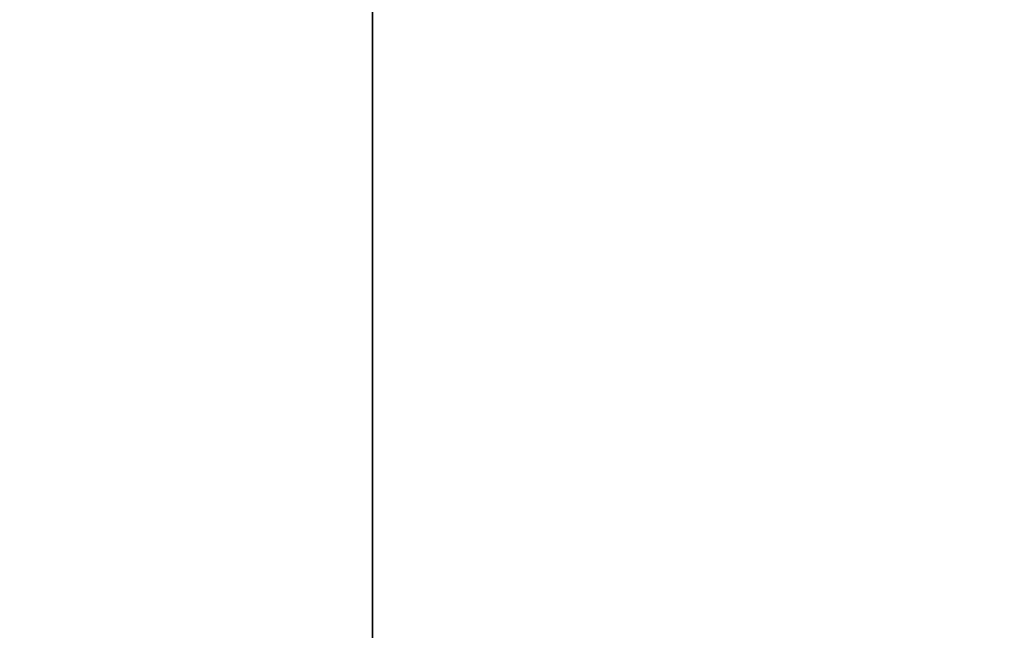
# Model space of a CAD drawing. Extents: x -4.8 to 32.5, y -2.8 to 24.
# Tile 566 of 656: x 2.136 to 2.398, y 3.333 to 3.495. Entities that reach past the tile are written whole.
import ezdxf

# ---------------------------------------------------------------- set-up
doc = ezdxf.new("R2010")
doc.units = 0

# ---------------------------------------------------------------- blocks, each defined once
blk = doc.blocks.new('Box-7a40501c-935d-4346-8fa9-0cb6d7b26df7')
at = {"color": 253, "linetype": 'Continuous', "true_color": 0xa0a0a0, "transparency": 33554687}
mesh = blk.add_polyface(dxfattribs=at)
corners = [(0, 0, 45.99), (9.53, 0, 45.99), (9.53, 24, 45.99), (0, 24, 45.99), (0, 0, 46), (9.53, 0, 46), (9.53, 24, 46), (0, 24, 46)]
mesh.append_faces([[corners[k] for k in face] for face in [(0, 1, 2, 3), (4, 5, 6, 7), (0, 1, 5, 4), (1, 2, 6, 5), (2, 3, 7, 6), (3, 0, 4, 7)]], dxfattribs={"color": 253})
blk = doc.blocks.new('Box-174026ac-4f1c-43c3-979d-32430ac6d1b6')
at = {"color": 253, "linetype": 'Continuous', "true_color": 0xa0a0a0, "transparency": 33554687}
mesh = blk.add_polyface(dxfattribs=at)
corners = [(0, 0), (32.5, 0), (32.5, 24), (0, 24), (0, 0, 0.01), (32.5, 0, 0.01), (32.5, 24, 0.01), (0, 24, 0.01)]
mesh.append_faces([[corners[k] for k in face] for face in [(0, 1, 2, 3), (4, 5, 6, 7), (0, 1, 5, 4), (1, 2, 6, 5), (2, 3, 7, 6), (3, 0, 4, 7)]], dxfattribs={"color": 253})
blk = doc.blocks.new('UpwardOpening-354c7f1f-aeb0-4f42-beab-da2d614ea9db')
at = {"linetype": 'Continuous', "transparency": 33554687}
blk.add_blockref('Box-7a40501c-935d-4346-8fa9-0cb6d7b26df7', (0, 0), dxfattribs=at)
blk = doc.blocks.new('7a7c4edc-144e-4b6f-8f28-b72f61d4a522')
at = {"linetype": 'Continuous', "transparency": 33554687}
for name in ['Box-7a40501c-935d-4346-8fa9-0cb6d7b26df7', 'Box-174026ac-4f1c-43c3-979d-32430ac6d1b6', 'UpwardOpening-354c7f1f-aeb0-4f42-beab-da2d614ea9db']:
    blk.add_blockref(name, (0, 0), dxfattribs=at)
blk = doc.blocks.new('CoilBox-88e309ee-f9d7-4826-a531-b721fd06b524')
at = {"color": 251, "linetype": 'Continuous', "true_color": 0x5b5b5b, "transparency": 33554687}
mesh = blk.add_polyface(dxfattribs=at)
corners = [(0, 0), (28.04, 0), (28.04, 2), (0, 2), (0, 0, 24.51), (28.04, 0, 24.51), (28.04, 2, 24.51), (0, 2, 24.51)]
mesh.append_faces([[corners[k] for k in face] for face in [(0, 1, 2, 3), (4, 5, 6, 7), (0, 1, 5, 4), (1, 2, 6, 5), (2, 3, 7, 6), (3, 0, 4, 7)]], dxfattribs={"color": 251})
blk = doc.blocks.new('59ccdf66-13c0-469d-9de3-56e0a391e797')
at = {"linetype": 'Continuous', "transparency": 33554687}
blk.add_blockref('CoilBox-88e309ee-f9d7-4826-a531-b721fd06b524', (0, 0), dxfattribs=at)
blk = doc.blocks.new('a33e6a70-3e73-4245-b8b0-3ab1708b7e6b')
at = {"linetype": 'Continuous', "transparency": 33554687}
for name, p in [('7a7c4edc-144e-4b6f-8f28-b72f61d4a522', (0, 0)), ('59ccdf66-13c0-469d-9de3-56e0a391e797', (2.23, 2, 19.96))]:
    blk.add_blockref(name, p, dxfattribs=at)

msp = doc.modelspace()

# ---------------------------------------------------------------- block references
at = {"transparency": 33554687}
msp.add_blockref('a33e6a70-3e73-4245-b8b0-3ab1708b7e6b', (0, 0), dxfattribs=at)

doc.saveas('drawing.dxf')
